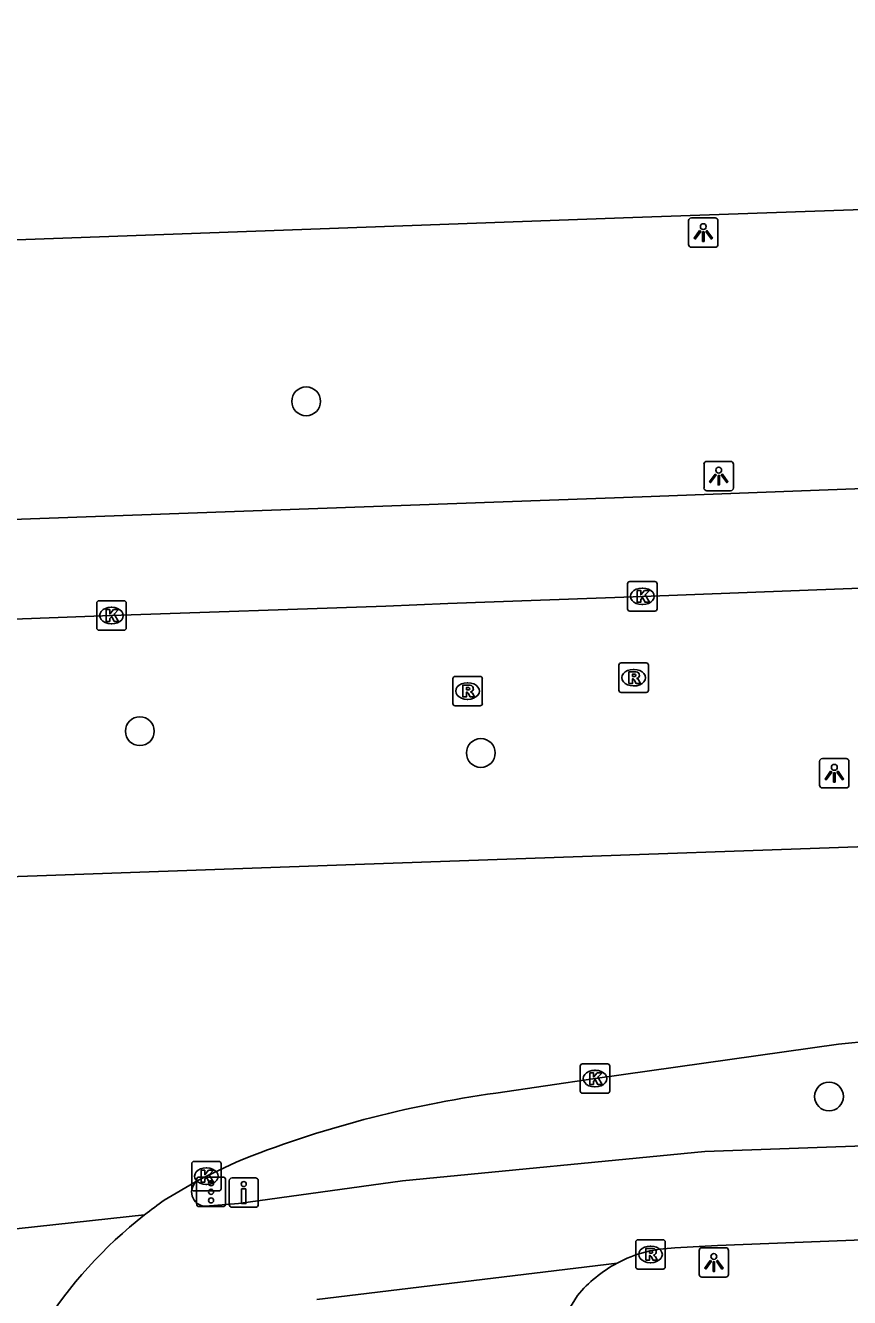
# Model space of a CAD drawing. Extents: x 161084 to 161928, y 385355 to 386522.
# Drawn here: x 161111.01 to 161138.98, y 386458.03 to 386501.2 of the extents above; entities that cross this region are included whole.
import ezdxf

# ---------------------------------------------------------------- set-up
doc = ezdxf.new("R2010")
doc.units = 0
for name, color, linetype in [('IMGEO_Boom', 7, 'Continuous'), ('IMGEO_Drukknoppaal', 7, 'Continuous'), ('IMGEO_Fietspad_gesloten', 7, 'Continuous'), ('IMGEO_Kolk', 7, 'Continuous'), ('IMGEO_Lichtpunt', 7, 'Continuous'), ('IMGEO_OVBaan_gesloten', 7, 'Continuous'), ('IMGEO_Rijbaan_regionaal_gesloten', 7, 'Continuous'), ('IMGEO_Rioolput', 7, 'Continuous'), ('IMGEO_Verkeersregelinstallatiepaal', 7, 'Continuous')]:
    doc.layers.add(name, color=color, linetype=linetype)

msp = doc.modelspace()

# ---------------------------------------------------------------- linework, layer by layer
at = {"layer": 'IMGEO_Boom'}
for centre in [(161120.536, 386488.441), (161114.891, 386477.249), (161126.464, 386476.511), (161138.281, 386464.855)]:
    msp.add_circle(centre, 0.489, dxfattribs=at)
at = {"layer": 'IMGEO_Drukknoppaal'}
for p, q in [((161118.023, 386462.093), (161118.813, 386462.093)), ((161118.813, 386462.093), (161118.023, 386462.093)), ((161117.923, 386461.193), (161117.923, 386461.993)), ((161117.923, 386461.993), (161117.923, 386461.193)), ((161118.913, 386461.993), (161118.913, 386461.193)), ((161118.913, 386461.193), (161118.913, 386461.993)), ((161118.813, 386461.093), (161118.023, 386461.093)), ((161118.023, 386461.093), (161118.813, 386461.093))]:
    msp.add_line(p, q, dxfattribs=at)
msp.add_lwpolyline([(161118.493, 386461.718), (161118.493, 386461.218), (161118.343, 386461.218), (161118.343, 386461.718), (161118.493, 386461.718)], dxfattribs=at)
msp.add_circle((161118.418, 386461.883), 0.085, dxfattribs=at)
for centre, start, end in [((161118.023, 386461.993), 90, 180), ((161118.023, 386461.993), 90, 180), ((161118.813, 386461.993), 0, 90), ((161118.813, 386461.993), 360, 90), ((161118.023, 386461.193), 180, 270), ((161118.023, 386461.193), 180, 270), ((161118.813, 386461.193), 270, 0), ((161118.813, 386461.193), 270, 0)]:
    msp.add_arc(centre, 0.1, start, end, dxfattribs=at)
at = {"layer": 'IMGEO_Fietspad_gesloten'}
for points in [[(161324.656, 386469.71), (161323.568, 386469.636), (161318.227, 386469.57), (161259.107, 386467.409), (161209.299, 386465.541), (161190.3, 386464.782), (161176.804, 386464.387), (161152.508, 386463.647), (161134.063, 386462.983), (161123.802, 386461.992), (161118.237, 386461.225), (161117.118, 386461.128)], [(161295.411, 386465.645), (161294.6, 386465.615), (161152.195, 386460.489), (161134.497, 386459.803), (161133.048, 386459.715)], [(161120.9, 386457.962), (161131.088, 386459.2)], [(161129.745, 386458.101), (161125.569, 386451.333), (161124.122, 386448.665), (161123.163, 386446.743), (161122.42, 386445.072), (161120.664, 386440.402)]]:
    msp.add_lwpolyline(points, dxfattribs=at)
for centre, radius, start, end in [((161117.132, 386461.609), 0.482, 124.3345, 268.3811), ((161124.443, 386448.844), 15.234, 128.0428, 147.7789), ((161133.164, 386455.285), 4.431, 91.5042, 117.9397), ((161133.162, 386455.295), 4.421, 117.9759, 140.6122)]:
    msp.add_arc(centre, radius, start, end, dxfattribs=at)
at = {"layer": 'IMGEO_Kolk'}
for p, q in [((161131.521, 386482.325), (161132.373, 386482.325)), ((161131.446, 386481.399), (161131.446, 386482.251)), ((161131.934, 386482.105), (161131.959, 386482.105)), ((161132.447, 386482.251), (161132.447, 386481.399)), ((161113.428, 386480.748), (161113.428, 386481.6)), ((161113.503, 386481.674), (161114.355, 386481.674)), ((161113.916, 386481.454), (161113.941, 386481.454)), ((161114.429, 386481.6), (161114.429, 386480.748)), ((161131.957, 386481.545), (161131.932, 386481.545)), ((161132.373, 386481.325), (161131.521, 386481.325)), ((161114.355, 386480.674), (161113.503, 386480.674)), ((161113.939, 386480.894), (161113.914, 386480.894)), ((161129.914, 386465.962), (161130.766, 386465.962)), ((161129.839, 386465.036), (161129.839, 386465.888)), ((161130.327, 386465.742), (161130.352, 386465.742)), ((161130.84, 386465.888), (161130.84, 386465.036)), ((161130.35, 386465.182), (161130.325, 386465.182)), ((161130.766, 386464.962), (161129.914, 386464.962)), ((161116.651, 386461.725), (161116.651, 386462.577)), ((161116.726, 386462.651), (161117.578, 386462.651)), ((161117.652, 386462.577), (161117.652, 386461.725)), ((161117.139, 386462.431), (161117.164, 386462.431)), ((161117.578, 386461.651), (161116.726, 386461.651)), ((161117.162, 386461.871), (161117.137, 386461.871))]:
    msp.add_line(p, q, dxfattribs=at)
for points in [[(161131.521, 386482.325), (161132.373, 386482.325)], [(161131.446, 386481.399), (161131.446, 386482.251)], [(161131.767, 386482.025), (161131.89, 386482.025), (161131.89, 386481.874), (161132.02, 386482.025), (161132.184, 386482.025), (161132.038, 386481.874), (161132.191, 386481.625), (161132.039, 386481.625), (161131.954, 386481.789), (161131.89, 386481.722), (161131.89, 386481.625), (161131.767, 386481.625), (161131.767, 386482.025)], [(161132.447, 386482.251), (161132.447, 386481.399)], [(161113.428, 386480.748), (161113.428, 386481.6)], [(161113.503, 386481.674), (161114.355, 386481.674)], [(161114.429, 386481.6), (161114.429, 386480.748)], [(161113.749, 386481.374), (161113.872, 386481.374), (161113.872, 386481.223), (161114.002, 386481.374), (161114.166, 386481.374), (161114.02, 386481.223), (161114.173, 386480.974), (161114.021, 386480.974), (161113.936, 386481.138), (161113.872, 386481.071), (161113.872, 386480.974), (161113.749, 386480.974), (161113.749, 386481.374)], [(161132.373, 386481.325), (161131.521, 386481.325)], [(161114.355, 386480.674), (161113.503, 386480.674)], [(161129.914, 386465.962), (161130.766, 386465.962)], [(161129.839, 386465.036), (161129.839, 386465.888)], [(161130.16, 386465.662), (161130.283, 386465.662), (161130.283, 386465.511), (161130.413, 386465.662), (161130.577, 386465.662), (161130.431, 386465.511), (161130.584, 386465.262), (161130.432, 386465.262), (161130.347, 386465.426), (161130.283, 386465.359), (161130.283, 386465.262), (161130.16, 386465.262), (161130.16, 386465.662)], [(161130.84, 386465.888), (161130.84, 386465.036)], [(161130.766, 386464.962), (161129.914, 386464.962)], [(161116.651, 386461.725), (161116.651, 386462.577)], [(161116.726, 386462.651), (161117.578, 386462.651)], [(161117.652, 386462.577), (161117.652, 386461.725)], [(161116.972, 386462.351), (161117.095, 386462.351), (161117.095, 386462.2), (161117.225, 386462.351), (161117.389, 386462.351), (161117.243, 386462.2), (161117.396, 386461.951), (161117.244, 386461.951), (161117.159, 386462.115), (161117.095, 386462.048), (161117.095, 386461.951), (161116.972, 386461.951), (161116.972, 386462.351)], [(161117.578, 386461.651), (161116.726, 386461.651)]]:
    msp.add_lwpolyline(points, dxfattribs=at)
for centre, start, end in [((161131.523, 386482.249), 91.552, 178.448), ((161131.523, 386482.249), 91.552, 178.448), ((161132.371, 386482.249), 1.552, 88.448), ((161132.371, 386482.249), 1.552, 88.448), ((161113.505, 386481.598), 91.552, 178.448), ((161113.505, 386481.598), 91.552, 178.448), ((161114.353, 386481.598), 1.552, 88.448), ((161114.353, 386481.598), 1.552, 88.448), ((161131.523, 386481.401), 181.552, 268.448), ((161131.523, 386481.401), 181.552, 268.448), ((161132.371, 386481.401), 271.552, 358.448), ((161132.371, 386481.401), 271.552, 358.448), ((161113.505, 386480.75), 181.552, 268.448), ((161113.505, 386480.75), 181.552, 268.448), ((161114.353, 386480.75), 271.552, 358.448), ((161114.353, 386480.75), 271.552, 358.448), ((161129.916, 386465.886), 91.552, 178.448), ((161129.916, 386465.886), 91.552, 178.448), ((161130.764, 386465.886), 1.552, 88.448), ((161130.764, 386465.886), 1.552, 88.448), ((161129.916, 386465.038), 181.552, 268.448), ((161129.916, 386465.038), 181.552, 268.448), ((161130.764, 386465.038), 271.552, 358.448), ((161130.764, 386465.038), 271.552, 358.448), ((161116.728, 386462.575), 91.552, 178.448), ((161116.728, 386462.575), 91.552, 178.448), ((161117.576, 386462.575), 1.552, 88.448), ((161117.576, 386462.575), 1.552, 88.448), ((161116.728, 386461.727), 181.552, 268.448), ((161116.728, 386461.727), 181.552, 268.448), ((161117.576, 386461.727), 271.552, 358.448), ((161117.576, 386461.727), 271.552, 358.448)]:
    msp.add_arc(centre, 0.0765, start, end, dxfattribs=at)
for centre, major_axis, ratio, start_param, end_param in [((161131.933, 386481.825), (-0.387, 0.002), 0.722429, 4.712389, 7.853982), ((161131.958, 386481.825), (-0.39, 0.002), 0.717154, 1.570796, 4.712389), ((161113.915, 386481.174), (-0.387, 0.002), 0.722429, 4.712389, 7.853982), ((161113.94, 386481.174), (-0.39, 0.002), 0.717154, 1.570796, 4.712389), ((161130.326, 386465.462), (-0.387, 0.002), 0.722429, 4.712389, 7.853982), ((161130.351, 386465.462), (-0.39, 0.002), 0.717154, 1.570796, 4.712389), ((161117.138, 386462.151), (-0.387, 0.002), 0.722429, 4.712389, 7.853982), ((161117.163, 386462.151), (-0.39, 0.002), 0.717154, 1.570796, 4.712389)]:
    msp.add_ellipse(centre, major_axis=major_axis, ratio=ratio, start_param=start_param, end_param=end_param, dxfattribs=at)
at = {"layer": 'IMGEO_Lichtpunt'}
for p, q in [((161133.515, 386494.573), (161133.515, 386493.766)), ((161133.515, 386494.573), (161133.515, 386493.766)), ((161134.417, 386494.668), (161133.609, 386494.668)), ((161134.417, 386494.668), (161133.609, 386494.668)), ((161134.511, 386493.766), (161134.511, 386494.573)), ((161134.511, 386493.766), (161134.511, 386494.573)), ((161133.609, 386493.672), (161134.417, 386493.672)), ((161133.609, 386493.672), (161134.417, 386493.672)), ((161134.038, 386486.311), (161134.038, 386485.504)), ((161134.038, 386486.311), (161134.038, 386485.504)), ((161134.94, 386486.406), (161134.132, 386486.406)), ((161134.94, 386486.406), (161134.132, 386486.406)), ((161135.034, 386485.504), (161135.034, 386486.311)), ((161135.034, 386485.504), (161135.034, 386486.311)), ((161134.132, 386485.41), (161134.94, 386485.41)), ((161134.132, 386485.41), (161134.94, 386485.41)), ((161138.864, 386476.321), (161138.056, 386476.321)), ((161138.864, 386476.321), (161138.056, 386476.321)), ((161137.962, 386476.226), (161137.962, 386475.419)), ((161137.962, 386476.226), (161137.962, 386475.419)), ((161138.958, 386475.419), (161138.958, 386476.226)), ((161138.958, 386475.419), (161138.958, 386476.226)), ((161138.056, 386475.325), (161138.864, 386475.325)), ((161138.056, 386475.325), (161138.864, 386475.325)), ((161133.874, 386459.626), (161133.874, 386458.819)), ((161133.874, 386459.626), (161133.874, 386458.819)), ((161134.776, 386459.721), (161133.968, 386459.721)), ((161134.776, 386459.721), (161133.968, 386459.721)), ((161134.87, 386458.819), (161134.87, 386459.626)), ((161134.87, 386458.819), (161134.87, 386459.626)), ((161133.968, 386458.725), (161134.776, 386458.725)), ((161133.968, 386458.725), (161134.776, 386458.725))]:
    msp.add_line(p, q, dxfattribs=at)
for points in [[(161133.889, 386494.237), (161133.928, 386494.209), (161133.74, 386493.947), (161133.702, 386493.974), (161133.889, 386494.237)], [(161133.991, 386494.189), (161134.038, 386494.189), (161134.038, 386493.867), (161133.991, 386493.867), (161133.991, 386494.189)], [(161134.101, 386494.209), (161134.139, 386494.236), (161134.326, 386493.974), (161134.287, 386493.946), (161134.101, 386494.209)], [(161134.412, 386485.975), (161134.451, 386485.947), (161134.263, 386485.685), (161134.225, 386485.712), (161134.412, 386485.975)], [(161134.514, 386485.927), (161134.561, 386485.927), (161134.561, 386485.605), (161134.514, 386485.605), (161134.514, 386485.927)], [(161134.624, 386485.947), (161134.662, 386485.974), (161134.849, 386485.712), (161134.81, 386485.684), (161134.624, 386485.947)], [(161138.336, 386475.89), (161138.375, 386475.862), (161138.187, 386475.6), (161138.149, 386475.627), (161138.336, 386475.89)], [(161138.438, 386475.842), (161138.485, 386475.842), (161138.485, 386475.52), (161138.438, 386475.52), (161138.438, 386475.842)], [(161138.548, 386475.862), (161138.586, 386475.889), (161138.773, 386475.627), (161138.734, 386475.599), (161138.548, 386475.862)], [(161134.248, 386459.29), (161134.287, 386459.262), (161134.099, 386459), (161134.061, 386459.027), (161134.248, 386459.29)], [(161134.35, 386459.242), (161134.397, 386459.242), (161134.397, 386458.92), (161134.35, 386458.92), (161134.35, 386459.242)], [(161134.46, 386459.262), (161134.498, 386459.289), (161134.685, 386459.027), (161134.646, 386458.999), (161134.46, 386459.262)]]:
    msp.add_lwpolyline(points, dxfattribs=at)
for centre in [(161134.014, 386494.371), (161134.537, 386486.109), (161138.461, 386476.024), (161134.373, 386459.424)]:
    msp.add_circle(centre, 0.0994, dxfattribs=at)
for centre, start, end in [((161133.609, 386494.573), 90, 180), ((161133.609, 386494.573), 90, 180), ((161134.417, 386494.573), 0, 90), ((161134.417, 386494.573), 0, 90), ((161133.609, 386493.766), 180, 270), ((161133.609, 386493.766), 180, 270), ((161134.417, 386493.766), 270, 0), ((161134.417, 386493.766), 270, 360), ((161134.132, 386486.311), 90, 180), ((161134.132, 386486.311), 90, 180), ((161134.94, 386486.311), 0, 90), ((161134.94, 386486.311), 0, 90), ((161134.132, 386485.504), 180, 270), ((161134.132, 386485.504), 180, 270), ((161134.94, 386485.504), 270, 0), ((161134.94, 386485.504), 270, 360), ((161138.056, 386476.226), 90, 180), ((161138.056, 386476.226), 90, 180), ((161138.864, 386476.226), 0, 90), ((161138.864, 386476.226), 0, 90), ((161138.056, 386475.419), 180, 270), ((161138.056, 386475.419), 180, 270), ((161138.864, 386475.419), 270, 0), ((161138.864, 386475.419), 270, 360), ((161133.968, 386459.626), 90, 180), ((161133.968, 386459.626), 90, 180), ((161134.776, 386459.626), 0, 90), ((161134.776, 386459.626), 0, 90), ((161133.968, 386458.819), 180, 270), ((161133.968, 386458.819), 180, 270), ((161134.776, 386458.819), 270, 0), ((161134.776, 386458.819), 270, 360)]:
    msp.add_arc(centre, 0.0946, start, end, dxfattribs=at)
at = {"layer": 'IMGEO_OVBaan_gesloten'}
for points in [[(161145.358, 386473.541), (161122.196, 386472.727), (161104.723, 386472.104)], [(161126.974, 386464.968), (161130.34, 386465.462), (161138.598, 386466.632)], [(161116.86, 386462.007), (161117.152, 386462.151), (161118.161, 386462.631)], [(161115.722, 386461.335), (161116.86, 386462.007)], [(161101.453, 386459.362), (161115.055, 386460.842)]]:
    msp.add_lwpolyline(points, dxfattribs=at)
for centre, radius, start, end in [((161144.954, 386402.833), 64.115, 94.03339, 95.68908), ((161132.042, 386428.07), 37.244, 97.8209, 111.8824), ((161124.355, 386448.957), 15.091, 124.8946, 128.0439)]:
    msp.add_arc(centre, radius, start, end, dxfattribs=at)
at = {"layer": 'IMGEO_Rijbaan_regionaal_gesloten'}
for points in [[(161093.846, 386493.312), (161131.624, 386494.675), (161172.577, 386496.102), (161199.002, 386497.019), (161228.396, 386498.02), (161250.637, 386498.787), (161274.424, 386499.569), (161304.38, 386500.578), (161323.335, 386501.197)], [(161185.096, 386487.771), (161173.629, 386486.789), (161153.578, 386486.017), (161131.936, 386485.207), (161107.09, 386484.31), (161094.257, 386483.836)], [(161104.525, 386480.795), (161105.161, 386480.845), (161113.929, 386481.174), (161123.242, 386481.493), (161125.341, 386481.578), (161131.947, 386481.825), (161152.964, 386482.625), (161173.43, 386483.389), (161179.763, 386483.615)]]:
    msp.add_lwpolyline(points, dxfattribs=at)
at = {"layer": 'IMGEO_Rioolput'}
for p, q in [((161131.15, 386478.638), (161131.15, 386479.49)), ((161131.225, 386479.564), (161132.077, 386479.564)), ((161131.638, 386479.344), (161131.663, 386479.344)), ((161132.151, 386479.49), (161132.151, 386478.638)), ((161125.514, 386478.184), (161125.514, 386479.036)), ((161125.589, 386479.11), (161126.441, 386479.11)), ((161126.002, 386478.89), (161126.027, 386478.89)), ((161126.515, 386479.036), (161126.515, 386478.184)), ((161132.077, 386478.564), (161131.225, 386478.564)), ((161131.661, 386478.784), (161131.636, 386478.784)), ((161126.441, 386478.11), (161125.589, 386478.11)), ((161126.025, 386478.33), (161126, 386478.33)), ((161131.722, 386459.069), (161131.722, 386459.921)), ((161131.797, 386459.995), (161132.649, 386459.995)), ((161132.723, 386459.921), (161132.723, 386459.069)), ((161132.21, 386459.775), (161132.235, 386459.775)), ((161132.233, 386459.215), (161132.208, 386459.215)), ((161132.649, 386458.995), (161131.797, 386458.995))]:
    msp.add_line(p, q, dxfattribs=at)
for points in [[(161131.15, 386478.638), (161131.15, 386479.49)], [(161131.225, 386479.564), (161132.077, 386479.564)], [(161132.151, 386479.49), (161132.151, 386478.638)], [(161125.514, 386478.184), (161125.514, 386479.036)], [(161125.589, 386479.11), (161126.441, 386479.11)], [(161126.515, 386479.036), (161126.515, 386478.184)], [(161131.739, 386479.262), (161131.487, 386479.264), (161131.487, 386478.864)], [(161131.487, 386478.864), (161131.611, 386478.864), (161131.611, 386479.026), (161131.622, 386479.026)], [(161131.665, 386479.183), (161131.611, 386479.183), (161131.611, 386479.102)], [(161131.611, 386479.102), (161131.663, 386479.102)], [(161131.669, 386478.997), (161131.74, 386478.864), (161131.88, 386478.864), (161131.815, 386478.99)], [(161126.103, 386478.808), (161125.851, 386478.81), (161125.851, 386478.41)], [(161125.851, 386478.41), (161125.975, 386478.41), (161125.975, 386478.572), (161125.986, 386478.572)], [(161126.029, 386478.729), (161125.975, 386478.729), (161125.975, 386478.648)], [(161125.975, 386478.648), (161126.027, 386478.648)], [(161126.033, 386478.543), (161126.104, 386478.41), (161126.244, 386478.41), (161126.179, 386478.536)], [(161132.077, 386478.564), (161131.225, 386478.564)], [(161126.441, 386478.11), (161125.589, 386478.11)], [(161131.722, 386459.069), (161131.722, 386459.921)], [(161131.797, 386459.995), (161132.649, 386459.995)], [(161132.723, 386459.921), (161132.723, 386459.069)], [(161132.311, 386459.693), (161132.059, 386459.695), (161132.059, 386459.295)], [(161132.059, 386459.295), (161132.183, 386459.295), (161132.183, 386459.457), (161132.194, 386459.457)], [(161132.237, 386459.614), (161132.183, 386459.614), (161132.183, 386459.533)], [(161132.183, 386459.533), (161132.235, 386459.533)], [(161132.241, 386459.428), (161132.312, 386459.295), (161132.452, 386459.295), (161132.387, 386459.421)], [(161132.649, 386458.995), (161131.797, 386458.995)]]:
    msp.add_lwpolyline(points, dxfattribs=at)
for centre, radius, start, end in [((161131.227, 386479.488), 0.0765, 91.552, 178.448), ((161131.227, 386479.488), 0.0765, 91.552, 178.448), ((161132.075, 386479.488), 0.0765, 1.552, 88.448), ((161132.075, 386479.488), 0.0765, 1.552, 88.448), ((161125.591, 386479.034), 0.0765, 91.552, 178.448), ((161125.591, 386479.034), 0.0765, 91.552, 178.448), ((161126.439, 386479.034), 0.0765, 1.552, 88.448), ((161126.439, 386479.034), 0.0765, 1.552, 88.448), ((161131.621, 386478.973), 0.0533, 26.0293, 88.6989), ((161131.647, 386479.291), 0.19, 274.7715, 282.9687), ((161131.671, 386479.087), 0.0964, 77.0061, 93.1865), ((161131.685, 386479.144), 0.0378, 276.6634, 79.6772), ((161131.738, 386479.152), 0.109, 350.3612, 89.416), ((161131.736, 386479.152), 0.112, 277.5842, 350.9817), ((161131.72, 386478.937), 0.108, 29.5134, 73.7905), ((161125.985, 386478.519), 0.0533, 26.0293, 88.6989), ((161126.011, 386478.837), 0.19, 274.7715, 282.9687), ((161126.035, 386478.633), 0.0964, 77.0061, 93.1865), ((161126.049, 386478.69), 0.0378, 276.6634, 79.6772), ((161126.102, 386478.698), 0.109, 350.3612, 89.416), ((161126.1, 386478.698), 0.112, 277.5842, 350.9817), ((161126.084, 386478.483), 0.108, 29.5134, 73.7905), ((161131.227, 386478.64), 0.0765, 181.552, 268.448), ((161131.227, 386478.64), 0.0765, 181.552, 268.448), ((161132.075, 386478.64), 0.0765, 271.552, 358.448), ((161132.075, 386478.64), 0.0765, 271.552, 358.448), ((161125.591, 386478.186), 0.0765, 181.552, 268.448), ((161125.591, 386478.186), 0.0765, 181.552, 268.448), ((161126.439, 386478.186), 0.0765, 271.552, 358.448), ((161126.439, 386478.186), 0.0765, 271.552, 358.448), ((161131.799, 386459.919), 0.0765, 91.552, 178.448), ((161131.799, 386459.919), 0.0765, 91.552, 178.448), ((161132.647, 386459.919), 0.0765, 1.552, 88.448), ((161132.647, 386459.919), 0.0765, 1.552, 88.448), ((161132.193, 386459.404), 0.0533, 26.0293, 88.6989), ((161132.219, 386459.722), 0.19, 274.7715, 282.9687), ((161132.243, 386459.518), 0.0964, 77.0061, 93.1865), ((161132.257, 386459.575), 0.0378, 276.6634, 79.6772), ((161132.31, 386459.583), 0.109, 350.3612, 89.416), ((161132.308, 386459.583), 0.112, 277.5842, 350.9817), ((161132.292, 386459.368), 0.108, 29.5134, 73.7905), ((161131.799, 386459.071), 0.0765, 181.552, 268.448), ((161131.799, 386459.071), 0.0765, 181.552, 268.448), ((161132.647, 386459.071), 0.0765, 271.552, 358.448), ((161132.647, 386459.071), 0.0765, 271.552, 358.448)]:
    msp.add_arc(centre, radius, start, end, dxfattribs=at)
for centre, major_axis, ratio, start_param, end_param in [((161131.637, 386479.064), (-0.387, 0.002), 0.722429, 4.712389, 7.853982), ((161131.662, 386479.064), (-0.39, 0.002), 0.717154, 1.570796, 4.712389), ((161126.001, 386478.61), (-0.387, 0.002), 0.722429, 4.712389, 7.853982), ((161126.026, 386478.61), (-0.39, 0.002), 0.717154, 1.570796, 4.712389), ((161132.209, 386459.495), (-0.387, 0.002), 0.722429, 4.712389, 7.853982), ((161132.234, 386459.495), (-0.39, 0.002), 0.717154, 1.570796, 4.712389)]:
    msp.add_ellipse(centre, major_axis=major_axis, ratio=ratio, start_param=start_param, end_param=end_param, dxfattribs=at)
at = {"layer": 'IMGEO_Verkeersregelinstallatiepaal'}
for p, q in [((161116.813, 386461.219), (161116.813, 386462.019)), ((161116.813, 386462.019), (161116.813, 386461.219)), ((161116.913, 386462.119), (161117.703, 386462.119)), ((161117.703, 386462.119), (161116.913, 386462.119)), ((161117.803, 386462.019), (161117.803, 386461.219)), ((161117.803, 386461.219), (161117.803, 386462.019)), ((161117.703, 386461.119), (161116.913, 386461.119)), ((161116.913, 386461.119), (161117.703, 386461.119))]:
    msp.add_line(p, q, dxfattribs=at)
for centre in [(161117.308, 386461.909), (161117.308, 386461.619), (161117.308, 386461.329)]:
    msp.add_circle(centre, 0.085, dxfattribs=at)
for centre, start, end in [((161116.913, 386462.019), 90, 180), ((161116.913, 386462.019), 90, 180), ((161117.703, 386462.019), 0, 90), ((161117.703, 386462.019), 360, 90), ((161116.913, 386461.219), 180, 270), ((161116.913, 386461.219), 180, 270), ((161117.703, 386461.219), 270, 0), ((161117.703, 386461.219), 270, 0)]:
    msp.add_arc(centre, 0.1, start, end, dxfattribs=at)

doc.saveas('drawing.dxf')
